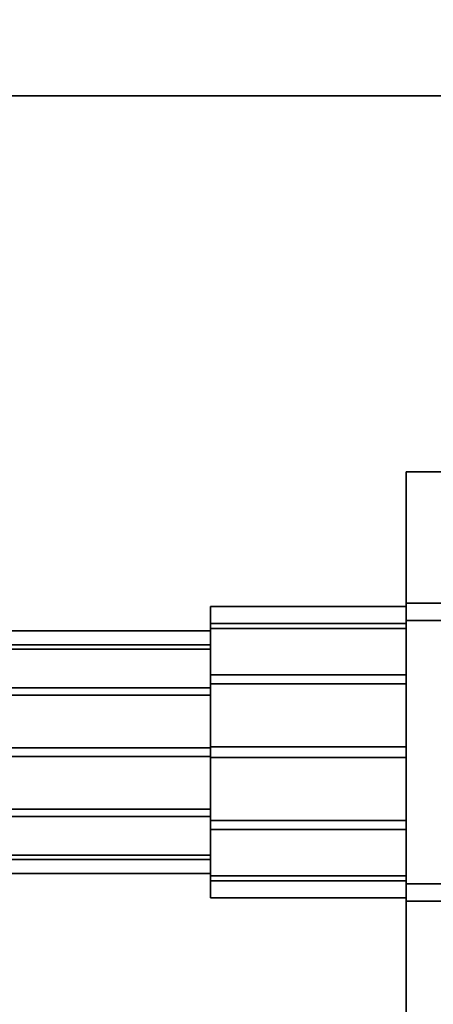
# Model space of a CAD drawing. Extents: x -48 to 48, y -49.6 to 48.
# Tile 236 of 656: x -2 to -0.9, y -9.8 to -7.3. Entities that reach past the tile are written whole.
import ezdxf

# ---------------------------------------------------------------- set-up
doc = ezdxf.new("R2010")
doc.units = 0

msp = doc.modelspace()

# ---------------------------------------------------------------- linework, layer by layer
at = {"layer": '11D1 [43]', "color": 0}
for points, invisible_edges in [([(-0.27325, -8.79736, 10.5882), (-1.00762, -8.79736, 10.5882), (-1.00762, -8.4591, 11.2257)], 12), ([(-0.27325, -8.79736, 10.5882), (-1.00762, -8.4591, 11.2257), (-0.27325, -8.4591, 11.2257)], 1), ([(-0.27325, -8.4591, 11.2257), (-1.00762, -8.4591, 11.2257), (-1.00762, -8.84206, 11.8374)], 12), ([(-0.27325, -8.4591, 11.2257), (-1.00762, -8.84206, 11.8374), (-0.27325, -8.84206, 11.8374)], 1), ([(-1.00762, -9.90155, 11.1741), (-1.00762, -8.84206, 11.8374), (-1.00762, -8.4591, 11.2257)], 13), ([(-1.00762, -9.90155, 11.1741), (-1.00762, -8.4591, 11.2257), (-1.00762, -8.79736, 10.5882)], 13), ([(-1.00762, -8.84907, 11.0241), (-1.51, -8.84907, 11.0241), (-1.51, -8.80556, 11.2133)], 12), ([(-1.00762, -8.84907, 11.0241), (-1.51, -8.80556, 11.2133), (-1.00762, -8.80556, 11.2133)], 1), ([(-1.00762, -8.80556, 11.2133), (-1.51, -8.80556, 11.2133), (-1.51, -8.86247, 11.3989)], 12), ([(-1.00762, -8.80556, 11.2133), (-1.51, -8.86247, 11.3989), (-1.00762, -8.86247, 11.3989)], 1), ([(-1.51, -9.35609, 10.8686), (-1.51, -8.86247, 11.3989), (-1.51, -8.80556, 11.2133)], 13), ([(-1.51, -9.35609, 10.8686), (-1.51, -8.80556, 11.2133), (-1.51, -8.84907, 11.0241)], 13), ([(-0.27325, -9.51859, 10.5624), (-1.00762, -9.51859, 10.5624), (-1.00762, -8.79736, 10.5882)], 12), ([(-0.27325, -9.51859, 10.5624), (-1.00762, -8.79736, 10.5882), (-0.27325, -8.79736, 10.5882)], 1), ([(-1.00762, -9.90155, 11.1741), (-1.00762, -8.79736, 10.5882), (-1.00762, -9.51859, 10.5624)], 1), ([(-1.00762, -9.16691, 10.8251), (-1.00762, -8.84907, 11.0241), (-1.00762, -8.80556, 11.2133)], 13), ([(-1.00762, -9.16691, 10.8251), (-1.00762, -8.80556, 11.2133), (-1.00762, -8.86247, 11.3989)], 13), ([(-1.00762, -8.98133, 10.882), (-1.51, -8.98133, 10.882), (-1.51, -8.84907, 11.0241)], 12), ([(-1.00762, -8.98133, 10.882), (-1.51, -8.84907, 11.0241), (-1.00762, -8.84907, 11.0241)], 1), ([(-1.51, -9.35609, 10.8686), (-1.51, -8.84907, 11.0241), (-1.51, -8.98133, 10.882)], 13), ([(-1.00762, -8.86247, 11.3989), (-1.51, -8.86247, 11.3989), (-1.51, -9.00455, 11.5311)], 12), ([(-1.00762, -8.86247, 11.3989), (-1.51, -9.00455, 11.5311), (-1.00762, -9.00455, 11.5311)], 1), ([(-1.51, -9.35609, 10.8686), (-1.51, -9.00455, 11.5311), (-1.51, -8.86247, 11.3989)], 13), ([(-0.27325, -8.84206, 11.8374), (-1.00762, -8.84206, 11.8374), (-1.00762, -9.56328, 11.8116)], 12), ([(-0.27325, -8.84206, 11.8374), (-1.00762, -9.56328, 11.8116), (-0.27325, -9.56328, 11.8116)], 1), ([(-1.00762, -9.90155, 11.1741), (-1.00762, -9.56328, 11.8116), (-1.00762, -8.84206, 11.8374)], 12), ([(-1.00762, -9.16691, 10.8251), (-1.00762, -8.98133, 10.882), (-1.00762, -8.84907, 11.0241)], 12), ([(-1.00762, -9.16691, 10.8251), (-1.00762, -8.86247, 11.3989), (-1.00762, -9.00455, 11.5311)], 13), ([(-1.51, -8.90428, 11.0534), (-2.26, -8.90428, 11.0534), (-2.26, -8.86802, 11.2111)], 12), ([(-1.51, -8.90428, 11.0534), (-2.26, -8.86802, 11.2111), (-1.51, -8.86802, 11.2111)], 1), ([(-1.51, -8.86802, 11.2111), (-2.26, -8.86802, 11.2111), (-2.26, -8.91545, 11.3657)], 12), ([(-1.51, -8.86802, 11.2111), (-2.26, -8.91545, 11.3657), (-1.51, -8.91545, 11.3657)], 1), ([(-1.51, -9.16915, 10.8876), (-1.51, -8.90428, 11.0534), (-1.51, -8.86802, 11.2111)], 13), ([(-1.51, -9.16915, 10.8876), (-1.51, -8.86802, 11.2111), (-1.51, -8.91545, 11.3657)], 13), ([(-1.51, -9.0145, 10.935), (-2.26, -9.0145, 10.935), (-2.26, -8.90428, 11.0534)], 12), ([(-1.51, -9.0145, 10.935), (-2.26, -8.90428, 11.0534), (-1.51, -8.90428, 11.0534)], 1), ([(-1.51, -9.16915, 10.8876), (-1.51, -9.0145, 10.935), (-1.51, -8.90428, 11.0534)], 12), ([(-1.51, -8.91545, 11.3657), (-2.26, -8.91545, 11.3657), (-2.26, -9.03385, 11.4759)], 12), ([(-1.51, -8.91545, 11.3657), (-2.26, -9.03385, 11.4759), (-1.51, -9.03385, 11.4759)], 1), ([(-1.51, -9.16915, 10.8876), (-1.51, -8.91545, 11.3657), (-1.51, -9.03385, 11.4759)], 13), ([(-1.00762, -9.16691, 10.8251), (-1.51, -9.16691, 10.8251), (-1.51, -8.98133, 10.882)], 12), ([(-1.00762, -9.16691, 10.8251), (-1.51, -8.98133, 10.882), (-1.00762, -8.98133, 10.882)], 1), ([(-1.51, -9.35609, 10.8686), (-1.51, -8.98133, 10.882), (-1.51, -9.16691, 10.8251)], 1), ([(-1.51, -9.16915, 10.8876), (-2.26, -9.16915, 10.8876), (-2.26, -9.0145, 10.935)], 12), ([(-1.51, -9.16915, 10.8876), (-2.26, -9.0145, 10.935), (-1.51, -9.0145, 10.935)], 1), ([(-1.00762, -9.00455, 11.5311), (-1.51, -9.00455, 11.5311), (-1.51, -9.19373, 11.5746)], 12), ([(-1.00762, -9.00455, 11.5311), (-1.51, -9.19373, 11.5746), (-1.00762, -9.19373, 11.5746)], 1), ([(-1.51, -9.35609, 10.8686), (-1.51, -9.19373, 11.5746), (-1.51, -9.00455, 11.5311)], 13), ([(-1.00762, -9.16691, 10.8251), (-1.00762, -9.00455, 11.5311), (-1.00762, -9.19373, 11.5746)], 13), ([(-1.51, -9.03385, 11.4759), (-2.26, -9.03385, 11.4759), (-2.26, -9.1915, 11.5122)], 12), ([(-1.51, -9.03385, 11.4759), (-2.26, -9.1915, 11.5122), (-1.51, -9.1915, 11.5122)], 1), ([(-1.51, -9.16915, 10.8876), (-1.51, -9.03385, 11.4759), (-1.51, -9.1915, 11.5122)], 13), ([(-1.00762, -9.35609, 10.8686), (-1.51, -9.35609, 10.8686), (-1.51, -9.16691, 10.8251)], 12), ([(-1.00762, -9.35609, 10.8686), (-1.51, -9.16691, 10.8251), (-1.00762, -9.16691, 10.8251)], 1), ([(-1.00762, -9.16691, 10.8251), (-1.00762, -9.19373, 11.5746), (-1.00762, -9.37931, 11.5177)], 13), ([(-1.00762, -9.16691, 10.8251), (-1.00762, -9.37931, 11.5177), (-1.00762, -9.51158, 11.3757)], 13), ([(-1.00762, -9.16691, 10.8251), (-1.00762, -9.51158, 11.3757), (-1.00762, -9.55508, 11.1865)], 13), ([(-1.00762, -9.16691, 10.8251), (-1.00762, -9.55508, 11.1865), (-1.00762, -9.49817, 11.0009)], 13), ([(-1.00762, -9.16691, 10.8251), (-1.00762, -9.49817, 11.0009), (-1.00762, -9.35609, 10.8686)], 1), ([(-1.51, -9.3268, 10.9238), (-2.26, -9.3268, 10.9238), (-2.26, -9.16915, 10.8876)], 12), ([(-1.51, -9.3268, 10.9238), (-2.26, -9.16915, 10.8876), (-1.51, -9.16915, 10.8876)], 1), ([(-1.51, -9.1915, 11.5122), (-2.26, -9.1915, 11.5122), (-2.26, -9.34615, 11.4648)], 12), ([(-1.51, -9.1915, 11.5122), (-2.26, -9.34615, 11.4648), (-1.51, -9.34615, 11.4648)], 1), ([(-1.51, -9.16915, 10.8876), (-1.51, -9.1915, 11.5122), (-1.51, -9.34615, 11.4648)], 13), ([(-1.51, -9.16915, 10.8876), (-1.51, -9.34615, 11.4648), (-1.51, -9.45637, 11.3464)], 13), ([(-1.51, -9.16915, 10.8876), (-1.51, -9.45637, 11.3464), (-1.51, -9.49262, 11.1887)], 13), ([(-1.51, -9.16915, 10.8876), (-1.51, -9.49262, 11.1887), (-1.51, -9.4452, 11.0341)], 13), ([(-1.51, -9.16915, 10.8876), (-1.51, -9.4452, 11.0341), (-1.51, -9.3268, 10.9238)], 1), ([(-1.00762, -9.19373, 11.5746), (-1.51, -9.19373, 11.5746), (-1.51, -9.37931, 11.5177)], 12), ([(-1.00762, -9.19373, 11.5746), (-1.51, -9.37931, 11.5177), (-1.00762, -9.37931, 11.5177)], 1), ([(-1.51, -9.35609, 10.8686), (-1.51, -9.37931, 11.5177), (-1.51, -9.19373, 11.5746)], 13), ([(-1.51, -9.4452, 11.0341), (-2.26, -9.4452, 11.0341), (-2.26, -9.3268, 10.9238)], 12), ([(-1.51, -9.4452, 11.0341), (-2.26, -9.3268, 10.9238), (-1.51, -9.3268, 10.9238)], 1), ([(-1.51, -9.34615, 11.4648), (-2.26, -9.34615, 11.4648), (-2.26, -9.45637, 11.3464)], 12), ([(-1.51, -9.34615, 11.4648), (-2.26, -9.45637, 11.3464), (-1.51, -9.45637, 11.3464)], 1), ([(-1.00762, -9.49817, 11.0009), (-1.51, -9.49817, 11.0009), (-1.51, -9.35609, 10.8686)], 12), ([(-1.00762, -9.49817, 11.0009), (-1.51, -9.35609, 10.8686), (-1.00762, -9.35609, 10.8686)], 1), ([(-1.51, -9.35609, 10.8686), (-1.51, -9.49817, 11.0009), (-1.51, -9.55508, 11.1865)], 12), ([(-1.51, -9.35609, 10.8686), (-1.51, -9.55508, 11.1865), (-1.51, -9.51158, 11.3757)], 13), ([(-1.51, -9.35609, 10.8686), (-1.51, -9.51158, 11.3757), (-1.51, -9.37931, 11.5177)], 13), ([(-1.00762, -9.37931, 11.5177), (-1.51, -9.37931, 11.5177), (-1.51, -9.51158, 11.3757)], 12), ([(-1.00762, -9.37931, 11.5177), (-1.51, -9.51158, 11.3757), (-1.00762, -9.51158, 11.3757)], 1), ([(-1.51, -9.49262, 11.1887), (-2.26, -9.49262, 11.1887), (-2.26, -9.4452, 11.0341)], 12), ([(-1.51, -9.49262, 11.1887), (-2.26, -9.4452, 11.0341), (-1.51, -9.4452, 11.0341)], 1), ([(-1.51, -9.45637, 11.3464), (-2.26, -9.45637, 11.3464), (-2.26, -9.49262, 11.1887)], 12), ([(-1.51, -9.45637, 11.3464), (-2.26, -9.49262, 11.1887), (-1.51, -9.49262, 11.1887)], 1), ([(-1.00762, -9.55508, 11.1865), (-1.51, -9.55508, 11.1865), (-1.51, -9.49817, 11.0009)], 12), ([(-1.00762, -9.55508, 11.1865), (-1.51, -9.49817, 11.0009), (-1.00762, -9.49817, 11.0009)], 1), ([(-1.00762, -9.51158, 11.3757), (-1.51, -9.51158, 11.3757), (-1.51, -9.55508, 11.1865)], 12), ([(-1.00762, -9.51158, 11.3757), (-1.51, -9.55508, 11.1865), (-1.00762, -9.55508, 11.1865)], 1), ([(-0.27325, -9.90155, 11.1741), (-1.00762, -9.90155, 11.1741), (-1.00762, -9.51859, 10.5624)], 12), ([(-0.27325, -9.90155, 11.1741), (-1.00762, -9.51859, 10.5624), (-0.27325, -9.51859, 10.5624)], 1), ([(-0.27325, -9.56328, 11.8116), (-1.00762, -9.56328, 11.8116), (-1.00762, -9.90155, 11.1741)], 12), ([(-0.27325, -9.56328, 11.8116), (-1.00762, -9.90155, 11.1741), (-0.27325, -9.90155, 11.1741)], 1)]:
    msp.add_3dface(points, dxfattribs=dict(at, invisible_edges=invisible_edges))
at = {"layer": '13T1 [63]', "color": 1}
for points, invisible_edges in [([(-0.5975, -5.365, 86.7426), (-0.5975, -47.9489, 94.228), (-3.25, -47.9489, 94.228)], 12), ([(-0.5975, -5.365, 86.7426), (-3.25, -47.9489, 94.228), (-3.25, -5.365, 86.7426)], 1), ([(-3.25, -5.365, 87.1487), (-3.25, -47.8797, 94.622), (3.25, -47.8797, 94.622)], 12), ([(-3.25, -5.365, 87.1487), (3.25, -47.8797, 94.622), (3.25, -5.365, 87.1487)], 1), ([(-2.625, -6.375, 61.121), (-2.625, -48, 61.121), (-0.5975, -48, 61.121)], 12), ([(-2.625, -6.375, 61.121), (-0.5975, -48, 61.121), (-0.5975, -6.375, 61.121)], 1), ([(2.625, -6.375, 60.791), (2.625, -48, 60.791), (-2.625, -48, 60.791)], 12), ([(2.625, -6.375, 60.791), (-2.625, -48, 60.791), (-2.625, -6.375, 60.791)], 1)]:
    msp.add_3dface(points, dxfattribs=dict(at, invisible_edges=invisible_edges))
at = {"layer": '1C1 [1]', "color": 1}
for points, invisible_edges in [([(-6.5, -11), (6.5, -11), (6.5, 11)], 12), ([(-6.5, -11), (6.5, 11), (-6.5, 11)], 1), ([(-6.5, 11, -1.5), (6.5, 11, -1.5), (6.5, -11, -1.5)], 12), ([(-6.5, 11, -1.5), (6.5, -11, -1.5), (-6.5, -11, -1.5)], 1)]:
    msp.add_3dface(points, dxfattribs=dict(at, invisible_edges=invisible_edges))
at = {"layer": '4B1 [39]', "color": 1}
for points, invisible_edges in [([(-0.8425, -27, 45.57), (-3.495, -27, 45.57), (-3.495, -7.0625, 45.57)], 12), ([(-0.8425, -27, 45.57), (-3.495, -7.0625, 45.57), (-0.8425, -7.0625, 45.57)], 1), ([(-3.495, -7.0625, 30.53), (-3.495, -27, 30.53), (-0.8425, -27, 30.53)], 12), ([(-3.495, -7.0625, 30.53), (-0.8425, -27, 30.53), (-0.8425, -7.0625, 30.53)], 1), ([(3.495, -7.4925, 30.1), (3.495, -27, 30.1), (-3.495, -27, 30.1)], 12), ([(3.495, -7.4925, 30.1), (-3.495, -27, 30.1), (-3.495, -7.4925, 30.1)], 1), ([(-3.495, -27, 46), (3.495, -27, 46), (3.495, -7.4925, 46)], 12), ([(-3.495, -27, 46), (3.495, -7.4925, 46), (-3.495, -7.4925, 46)], 1)]:
    msp.add_3dface(points, dxfattribs=dict(at, invisible_edges=invisible_edges))
at = {"layer": '4B1 [39]', "color": 7}
for points, invisible_edges in [([(-3.495, -7.4925, 46), (3.495, -7.4925, 46), (3.495, -7.0625, 45.57)], 12), ([(-3.495, -7.4925, 46), (3.495, -7.0625, 45.57), (0.8425, -7.0625, 45.57)], 13), ([(-3.495, -7.4925, 46), (0.8425, -7.0625, 45.57), (-0.8425, -7.0625, 45.57)], 13), ([(-3.495, -7.4925, 46), (-0.8425, -7.0625, 45.57), (-3.495, -7.0625, 45.57)], 1), ([(3.495, -7.0625, 30.53), (3.495, -7.4925, 30.1), (-3.495, -7.4925, 30.1)], 12), ([(3.495, -7.0625, 30.53), (-3.495, -7.4925, 30.1), (-3.495, -7.0625, 30.53)], 13)]:
    msp.add_3dface(points, dxfattribs=dict(at, invisible_edges=invisible_edges))

doc.saveas('drawing.dxf')
